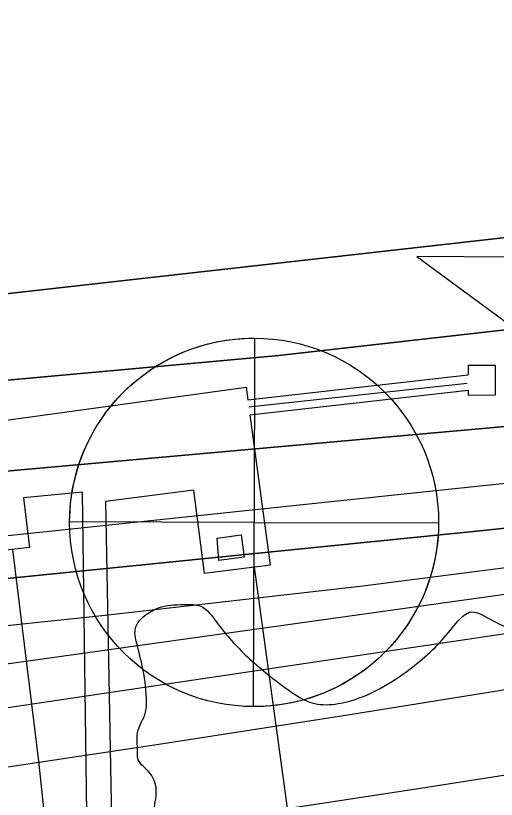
# Model space of a CAD drawing. Extents: x 3392644 to 3430565, y 576657 to 602123.
# Drawn here: x 3399145.1 to 3399340.4, y 583007.7 to 583326.7 of the extents above; entities that cross this region are included whole.
import ezdxf

# ---------------------------------------------------------------- set-up
doc = ezdxf.new("R2010")
doc.units = 0
for name, color, linetype in [('V-BLDG-OTLN', 7, 'Continuous'), ('V-CHAN-DOCK', 7, 'Continuous'), ('V-CHAN-NAID', 7, 'Continuous'), ('V-RIVR-EDGE', 7, 'Continuous'), ('V-RIVR-GAGE', 7, 'Continuous'), ('V-SURV-IDEN', 7, 'Continuous'), ('V-TOPO-DPTH', 7, 'Continuous'), ('V-TOPO-MINR', 7, 'Continuous'), ('V-TOPO-WATR', 7, 'Continuous'), ('V-UTIL-LINE', 7, 'Continuous')]:
    doc.layers.add(name, color=color, linetype=linetype)

msp = doc.modelspace()

# ---------------------------------------------------------------- linework, layer by layer
at = {"layer": 'V-BLDG-OTLN'}
msp.add_lwpolyline([(3399226.93, 583114.07), (3399236.75, 583115.37), (3399237.95, 583106.32), (3399227.62, 583104.95)], close=True, dxfattribs=at)
at = {"layer": 'V-CHAN-DOCK'}
for p, q in [((3399239.46, 583170.38), (3399328.98, 583180.55)), ((3399240.28, 583164.24), (3399328.98, 583174.22))]:
    msp.add_line(p, q, dxfattribs=at)
for points in [[(3399328.98, 583174.22), (3399328.98, 583172.29), (3399340.1, 583172.3), (3399340.09, 583184.3), (3399328.98, 583184.29), (3399328.98, 583180.55)], [(3399100.09, 583153.68), (3399099.77, 583156.38), (3399238.77, 583175.51), (3399239.46, 583170.38)], [(3399240.28, 583164.24), (3399248.49, 583103.01), (3399242.17, 583102.21), (3399221.78, 583099.63), (3399217.55, 583133.55), (3399181.52, 583128.9), (3399192.17, 582567.61), (3399176.57, 582569.72), (3399179.55, 582589.23), (3399172.19, 583132.72), (3399148.28, 583130.45), (3399150.63, 583110.2), (3399105.87, 583105.04), (3399100.78, 583147.82)]]:
    msp.add_lwpolyline(points, dxfattribs=at)
at = {"layer": 'V-CHAN-NAID'}
msp.add_lwpolyline([(3399384.57, 583228.18), (3399308.08, 583228.73), (3399369.65, 583183.33)], dxfattribs=at)
at = {"layer": 'V-RIVR-EDGE'}
msp.add_spline([(3396775.14, 583083.89), (3396813.13, 583077.25), (3396878.17, 583066.49), (3396944.3, 583054.63), (3397040.4, 583038.31), (3397098.86, 583026.47), (3397143.44, 583017.58), (3397248.67, 583000.14), (3397318.11, 582991.93), (3397366.71, 582985.6), (3397425.56, 582983.99), (3397482.58, 582983.48), (3397505.25, 582983.79), (3397523.16, 582984.11), (3397535.58, 582982.98), (3397547.29, 582984.42), (3397553.5, 582984.4), (3397557.52, 582982.93), (3397564.81, 582974.5), (3397565.15, 582965), (3397563.3, 582955.5), (3397562.9, 582944.17), (3397563.63, 582940.51), (3397567.64, 582939.04), (3397569.83, 582934.65), (3397572, 582924.77), (3397574.55, 582922.94), (3397581.49, 582921.46), (3397584.79, 582923.64), (3397587.72, 582927.29), (3397589.58, 582941.18), (3397592.53, 582951.41), (3397596.2, 582957.61), (3397599.87, 582960.89), (3397604.64, 582968.56), (3397610.49, 582971.83), (3397617.81, 582975.47), (3397652.55, 582980.5), (3397688.01, 582979.68), (3397709.94, 582978.53), (3397734.79, 582976.64), (3397757.82, 582975.85), (3397782.68, 582977.62), (3397809.01, 582980.85), (3397835.7, 582984.44), (3397884.71, 582992.36), (3397923.1, 582994.82), (3397953.43, 582993.65), (3397988.88, 582988.44), (3398023.98, 582990.18), (3398046.29, 582997.44), (3398058.01, 583005.82), (3398070.83, 583016.02), (3398086.2, 583024.03), (3398111.07, 583028.35), (3398172.52, 583041.72), (3398207.99, 583048.58), (3398231.38, 583047.79), (3398261.36, 583049.18), (3398286.96, 583052.41), (3398312.56, 583059.29), (3398337.81, 583067.64), (3398383.51, 583070.45), (3398451.14, 583073.57), (3398464.66, 583070.98), (3398479.26, 583062.17), (3398495.66, 583042.02), (3398503.3, 583028.11), (3398512.79, 583021.51), (3398522.66, 583021.48), (3398535.48, 583032.42), (3398552.68, 583038.96), (3398566.94, 583038.56), (3398581.91, 583033.4), (3398603.84, 583032.25), (3398616.27, 583032.22), (3398624.31, 583030.01), (3398639.66, 583030.33), (3398675.85, 583031.71), (3398691.94, 583032.03), (3398705.09, 583030.9), (3398713.5, 583031.98), (3398731.78, 583032.67), (3398752.25, 583032.98), (3398769.08, 583035.5), (3398785.16, 583035.09), (3398791, 583033.62), (3398807.07, 583027), (3398820.95, 583021.84), (3398831.53, 583014.51), (3398866.59, 582999.07), (3398896.89, 582982.54), (3398913.68, 582974.09), (3398926.48, 582974.79), (3398937.8, 582972.94), (3398949.86, 582968.89), (3398961.91, 582965.2), (3398977.27, 582966.63), (3398994.46, 582970.97), (3399010.92, 582975.68), (3399021.17, 582979.68), (3399028.86, 582985.87), (3399040.95, 582996.08), (3399048.27, 583000.08), (3399061.07, 583002.24), (3399090.69, 583006.19), (3399115.92, 583011.24), (3399122.14, 583011.23), (3399129.44, 583009.38), (3399136.01, 583003.15), (3399140.38, 582998.39), (3399145.13, 582998.38), (3399161.95, 582999.43), (3399171.46, 583000.14), (3399183.52, 582999.75), (3399192.29, 582999.72), (3399200.71, 583002.63), (3399201.81, 583006.65), (3399202.19, 583011.4), (3399199.65, 583018.35), (3399194.91, 583023.84), (3399194.56, 583028.6), (3399194.57, 583034.81), (3399197.88, 583043.21), (3399198.26, 583048.69), (3399196.47, 583062.22), (3399193.94, 583072.83), (3399193.58, 583076.12), (3399195.42, 583080.5), (3399198.35, 583083.05), (3399203.11, 583085.6), (3399213.35, 583087.04), (3399220.29, 583086.29), (3399226.85, 583079.69), (3399239.25, 583065.77), (3399254.93, 583052.94), (3399266.62, 583046.7), (3399276.12, 583046.67), (3399289.66, 583051.03), (3399302.47, 583058.67), (3399319.32, 583073.62), (3399325.92, 583081.28), (3399329.58, 583083.83), (3399336.89, 583081.61), (3399352.22, 583075), (3399367.93, 583071.3), (3399390.22, 583066.13), (3399402.65, 583065.73), (3399440.31, 583069.3), (3399461.52, 583073.63), (3399519.3, 583081.16), (3399573.06, 583094.92), (3399604.89, 583102.52), (3399633.41, 583107.57), (3399653.88, 583106.42), (3399671.07, 583108.57), (3399695.94, 583113.63), (3399715.33, 583122.35), (3399740.23, 583137.28), (3399751.59, 583151.14), (3399762.22, 583164.27), (3399774.68, 583175.94), (3399784.2, 583182.5), (3399792.63, 583189.06), (3399795.57, 583195.99), (3399799.59, 583197.45), (3399802.52, 583197.44), (3399809.45, 583193.77), (3399814.94, 583193.75), (3399821.88, 583194.1), (3399845.3, 583201.72), (3399905.65, 583216.56), (3399931.26, 583225.27), (3399967.47, 583235.05), (3399992.35, 583244.13), (3400000.42, 583253.24), (3400007.74, 583257.61), (3400018.35, 583260.51), (3400031.88, 583262.31), (3400047.97, 583265.19), (3400055.29, 583270.65), (3400066.64, 583276.11), (3400079.44, 583279), (3400083.83, 583280.45), (3400095.54, 583285.18), (3400101.39, 583285.53), (3400125.89, 583289.85), (3400153.69, 583298.56), (3400192.84, 583311.99), (3400239.67, 583327.59), (3400291.98, 583342.08), (3400327.1, 583352.23), (3400354.52, 583356.18), (3400375.01, 583360.89), (3400387.44, 583364.88), (3400390, 583364.14), (3400389.25, 583357.93), (3400389.25, 583356.1), (3400393.62, 583348.41), (3400397.25, 583337.8), (3400401.98, 583328.65), (3400413.64, 583316.56), (3400424.96, 583308.85), (3400439.21, 583307.36), (3400460.42, 583310.59), (3400467.01, 583315.33), (3400473.24, 583320.43), (3400475.46, 583330.66), (3400471.53, 583368.32), (3400471.56, 583380.39), (3400472.3, 583385.5), (3400478.16, 583390.24), (3400480.38, 583399.01), (3400481.48, 583402.66), (3400485.15, 583405.94), (3400498.32, 583410.66), (3400503.81, 583414.67), (3400508.21, 583419.41), (3400517, 583425.6), (3400522.86, 583431.8), (3400535.67, 583435.79), (3400564.57, 583444.13), (3400601.51, 583453.54), (3400634.06, 583462.23), (3400664.06, 583471.66), (3400688.58, 583481.84), (3400707.98, 583491.29), (3400725.92, 583502.58), (3400759.21, 583514.93), (3400794.34, 583529.1), (3400829.1, 583542.54), (3400868.99, 583559.25), (3400880.69, 583563.25), (3400906.68, 583575.61), (3400920.95, 583582.89), (3400934.49, 583585.78), (3400950.95, 583590.12), (3400981.32, 583603.21), (3401005.11, 583615.94), (3401022.67, 583620.65), (3401047.18, 583628.63), (3401067.67, 583634.8), (3401097.3, 583646.06), (3401115.59, 583651.49), (3401142.3, 583657.64), (3401149.62, 583661.64), (3401161.69, 583667.1), (3401193.53, 583681.64), (3401226.83, 583695.82), (3401250.24, 583702.34), (3401263.42, 583711.08), (3401269.29, 583717.28), (3401275.87, 583719.82), (3401291.97, 583724.17), (3401309.52, 583727.41), (3401322.7, 583735.79), (3401344.66, 583746.34), (3401352.71, 583749.97), (3401362.22, 583751.78), (3401379.42, 583760.51), (3401398.82, 583769.6), (3401425.17, 583782.33), (3401447.87, 583793.97), (3401460.31, 583801.61), (3401469.83, 583807.8), (3401481.17, 583811.8), (3401489.22, 583812.87), (3401505.33, 583824.9), (3401519.25, 583833.64), (3401536.81, 583842.73), (3401545.23, 583847.46), (3401556.22, 583853.65), (3401577.08, 583864.93), (3401601.24, 583877.3), (3401634.54, 583893.67), (3401648.83, 583904.6), (3401672.26, 583919.89), (3401702.65, 583940.65), (3401720.23, 583955.23), (3401724.63, 583960.7), (3401725.38, 583965.45), (3401725.76, 583971.67), (3401726.13, 583973.49), (3401728.69, 583974.22), (3401733.05, 583964.7), (3401734.88, 583964.7), (3401742.2, 583967.24), (3401756.11, 583975.61), (3401775.15, 583990.92), (3401800.41, 584006.21), (3401823.48, 584021.51), (3401859.37, 584047.37), (3401900.01, 584075.42), (3401938.1, 584104.2), (3401973.26, 584129.7), (3402017.57, 584163.23), (3402052, 584188.73), (3402068.49, 584206.23), (3402087.54, 584223.73), (3402105.12, 584237.21), (3402120.5, 584246.32), (3402139.91, 584263.45), (3402161.52, 584279.48), (3402205.11, 584317.02), (3402240.28, 584346.55), (3402249.43, 584352.74), (3402267, 584360.37), (3402279.09, 584369.84), (3402289.35, 584382.25), (3402295.58, 584388.45), (3402316.09, 584405.58), (3402366.26, 584439.08), (3402387.87, 584455.85), (3402402.52, 584467.87), (3402414.96, 584474.42), (3402428.14, 584479.87), (3402444.61, 584490.43), (3402463.66, 584506.1), (3402475.38, 584515.58), (3402490.4, 584526.87), (3402538.38, 584566.6), (3402565.85, 584589.93), (3402576.85, 584603.79), (3402584.19, 584615.47), (3402588.96, 584620.94), (3402605.08, 584634.06), (3402621.92, 584644.99), (3402632.54, 584652.64), (3402636.57, 584654.82), (3402639.12, 584654.08), (3402643.14, 584651.51), (3402646.06, 584651.87), (3402650.46, 584654.42), (3402655.21, 584657.33), (3402657.78, 584660.98), (3402658.15, 584663.54), (3402657.43, 584667.2), (3402657.8, 584669.75), (3402663.3, 584675.59), (3402665.15, 584682.17), (3402672.1, 584687.27), (3402682.35, 584693.45), (3402693.7, 584699.64), (3402701.76, 584708.03), (3402707.63, 584713.86), (3402719.35, 584722.61), (3402736.94, 584743.03), (3402754.54, 584764.19), (3402758.95, 584773.32), (3402762.27, 584784.64), (3402760.83, 584794.15), (3402761.57, 584796.34), (3402774.39, 584808.37), (3402790.16, 584827.71), (3402794.57, 584836.11), (3402801.88, 584838.65), (3402805.55, 584843.03), (3402807.76, 584848.87), (3402817.65, 584858.35), (3402830.1, 584866.36), (3402842.19, 584879.12), (3402850.26, 584889.7), (3402856.14, 584902.48), (3402862.74, 584909.05), (3402867.86, 584912.69), (3402878.85, 584918.88), (3402888.37, 584926.53), (3402904.49, 584941.48), (3402914.38, 584948.4), (3402928.29, 584956.41), (3402934.88, 584962.97), (3402937.82, 584966.62), (3402938.2, 584971.74), (3402937.49, 584981.24), (3402937.5, 584985.26), (3402953.25, 584998.38), (3402977.78, 585014.77), (3402996.08, 585025.33), (3403016.58, 585033.32), (3403039.62, 585040.21), (3403050.24, 585047.49), (3403059.76, 585052.22), (3403070.36, 585053.66), (3403078.04, 585055.1), (3403086.82, 585058.73), (3403115, 585071.46), (3403146.48, 585086.37), (3403132.2, 585079.82), (3403142.45, 585086.01), (3403170.26, 585097.64), (3403184.91, 585105.28), (3403217.1, 585117.27), (3403261, 585129.59), (3403315.49, 585137.86), (3403347.67, 585142.9), (3403378.02, 585148.3), (3403417.15, 585155.52), (3403455.19, 585164.93), (3403485.93, 585175.09), (3403512.28, 585188.55), (3403532.06, 585206.05), (3403547.09, 585222.46), (3403548.93, 585227.21), (3403552.23, 585230.49), (3403560.64, 585231.56), (3403567.21, 585229.72), (3403575.99, 585229.7), (3403592.09, 585238.43), (3403619.92, 585256.64), (3403671.55, 585292.34), (3403695.34, 585305.8), (3403703.02, 585307.98), (3403726.45, 585322.18), (3403748.06, 585336.38), (3403779.55, 585358.6), (3403809.21, 585377.53), (3403822.77, 585393.59), (3403849.18, 585429.71), (3403874.86, 585465.83), (3403895.4, 585495.03), (3403900.9, 585503.42), (3403902.73, 585503.78), (3403907.12, 585503.77), (3403912.25, 585507.42), (3403928.75, 585531.5), (3403948.93, 585557.77), (3403964.7, 585578.57), (3403972.02, 585584.76), (3403979.71, 585590.23), (3403995.48, 585610.29), (3404005.01, 585622.7), (3404016.37, 585633.64), (3404029.56, 585643.47), (3404037.99, 585651.5), (3404055.97, 585682.52), (3404090.08, 585725.57), (3404116.13, 585765.72), (3404146.2, 585804.39), (3404172.94, 585828.45), (3404201.19, 585866.4), (3404218.43, 585893.04), (3404241.93, 585935.75), (3404254.07, 585966.43), (3404273.19, 586011.35), (3404295.99, 586065.39), (3404324.69, 586140.26), (3404338.69, 586187.01), (3404345.72, 586217.7), (3404351.25, 586238.52), (3404360.45, 586263.72), (3404367.44, 586279.43), (3404369.3, 586292.95), (3404362.76, 586312.34), (3404363.17, 586329.88), (3404363.57, 586342.67), (3404369.08, 586353.63), (3404375.35, 586376.28), (3404377.98, 586402.59), (3404387.58, 586442.78), (3404404.86, 586483.67), (3404421.07, 586535.91), (3404432.49, 586570.61), (3404448.69, 586615.89), (3404459.02, 586653.89), (3404467.16, 586695.17), (3404471.26, 586726.6), (3404473.16, 586754.74), (3404478.79, 586815.41), (3404482.55, 586855.98), (3404480.77, 586876.82), (3404477.15, 586890.35), (3404476.43, 586897.3), (3404479.38, 586906.06), (3404487.09, 586917.74), (3404493.7, 586931.25), (3404496.67, 586951.72), (3404498.57, 586978.76), (3404518.44, 587033.91), (3404529.49, 587065.32), (3404542.74, 587101.11), (3404549.38, 587126.32), (3404556.41, 587159.57), (3404562.7, 587192.45), (3404572.3, 587229.71), (3404578.96, 587262.96), (3404583.78, 587291.46), (3404584.2, 587312.66), (3404584.33, 587365.67), (3404586.26, 587407.7), (3404589.73, 587479.7), (3404590.91, 587511.5), (3404590.2, 587522.47), (3404583.68, 587546.61), (3404570.63, 587590.51), (3404552.86, 587645.02), (3404544.13, 587665.51), (3404532.49, 587688.57), (3404524.85, 587703.21), (3404520.49, 587711.27), (3404519.77, 587718.21), (3404519.8, 587729.91), (3404518.73, 587740.88), (3404513.99, 587745.64), (3404512.17, 587750.04), (3404510.02, 587765.76)], degree=3, dxfattribs=at)
at = {"layer": 'V-RIVR-GAGE'}
for points in [[(3399242.18, 583195.45), (3399241.99, 583120.45), (3399166.99, 583120.63), (3399167.03, 583122.74), (3399167.15, 583125.31), (3399167.4, 583128.3), (3399167.78, 583131.26), (3399168.23, 583134.03), (3399168.84, 583137), (3399169.47, 583139.58), (3399170.14, 583141.96), (3399170.91, 583144.36), (3399171.88, 583147.09), (3399172.82, 583149.44), (3399173.83, 583151.74), (3399175.03, 583154.24), (3399176.47, 583156.94), (3399177.82, 583159.27), (3399179.23, 583161.5), (3399181.64, 583164.97), (3399183.34, 583167.19), (3399185.56, 583169.85), (3399187.71, 583172.21), (3399189.56, 583174.07), (3399192.33, 583176.65), (3399194.67, 583178.64), (3399197.14, 583180.56), (3399200.25, 583182.76), (3399202.63, 583184.29), (3399205.22, 583185.82), (3399208.2, 583187.41), (3399210.84, 583188.68), (3399213.44, 583189.8), (3399217.07, 583191.19), (3399220.32, 583192.25), (3399223.49, 583193.13), (3399226.75, 583193.88), (3399230.15, 583194.51), (3399234.2, 583195.04), (3399237.19, 583195.3), (3399239.74, 583195.41)], [(3399241.81, 583045.45), (3399241.99, 583120.45), (3399316.99, 583120.26), (3399316.94, 583117.61), (3399316.75, 583114.45), (3399316.5, 583111.86), (3399316.15, 583109.26), (3399315.61, 583106.13), (3399314.97, 583103.13), (3399314.1, 583099.81), (3399313.45, 583097.67), (3399312.48, 583094.82), (3399311.35, 583091.91), (3399310.25, 583089.36), (3399309.06, 583086.87), (3399307.77, 583084.43), (3399306.43, 583082.07), (3399304.78, 583079.43), (3399303.28, 583077.22), (3399301.16, 583074.36), (3399299.02, 583071.73), (3399296.38, 583068.81), (3399294.09, 583066.49), (3399291.6, 583064.2), (3399289.42, 583062.34), (3399287.77, 583061.04), (3399285.12, 583059.09), (3399283.2, 583057.78), (3399280.68, 583056.2), (3399278.02, 583054.67), (3399275.3, 583053.25), (3399273.17, 583052.24), (3399270.9, 583051.25), (3399268.29, 583050.21), (3399265.57, 583049.25), (3399262.3, 583048.25), (3399259.14, 583047.44), (3399256.71, 583046.91), (3399253.95, 583046.41), (3399251.56, 583046.06), (3399248.78, 583045.76), (3399246.58, 583045.59), (3399244.01, 583045.48)]]:
    msp.add_lwpolyline(points, close=True, dxfattribs=at)
msp.add_circle((3399241.99, 583120.45), 75, dxfattribs=at)
at = {"layer": 'V-TOPO-DPTH'}
for points in [[(3398403.59, 583107.56), (3398468.93, 583106.19), (3398534.28, 583105.54), (3398599.63, 583105.94), (3398664.97, 583107.05), (3398719.28, 583108.41), (3398757.45, 583109.73), (3398795.6, 583111.55), (3398833.71, 583114.1), (3398871.79, 583117.14), (3399557.34, 583178.56), (3399580.84, 583180.94), (3399604.29, 583183.68), (3399627.67, 583186.97), (3399651.01, 583190.62), (3399674.22, 583194.94), (3399697.31, 583199.78), (3399720.23, 583205.4), (3400521.32, 583516.17), (3400542.74, 583522.8), (3400564.12, 583529.54), (3401550.63, 583960.73), (3401704.8, 584063.29), (3401801.84, 584128.12)], [(3401801.84, 584128.12), (3401704.8, 584063.29), (3401550.63, 583960.73), (3400564.12, 583529.54), (3400542.74, 583522.8), (3400521.32, 583516.17), (3399720.23, 583205.4), (3399697.31, 583199.78), (3399674.22, 583194.94), (3399651.01, 583190.62), (3399627.67, 583186.97), (3399604.29, 583183.68), (3399580.84, 583180.94), (3399557.34, 583178.56), (3398871.79, 583117.14), (3398833.71, 583114.1), (3398795.6, 583111.55), (3398757.45, 583109.73), (3398719.28, 583108.41), (3398664.97, 583107.05), (3398599.63, 583105.94), (3398534.28, 583105.54), (3398468.93, 583106.19), (3398403.59, 583107.56)], [(3398266.82, 583159.62), (3398760.84, 583154.45), (3398777.12, 583154.47), (3398793.39, 583154.73), (3398809.66, 583155.37), (3398825.91, 583156.26), (3399031.37, 583169.84), (3399141.79, 583178.32), (3399252.06, 583188.38), (3399362.08, 583200.79), (3399471.95, 583214.77), (3399655.1, 583240.08), (3399673.21, 583242.87), (3399691.26, 583246.04), (3399709.19, 583249.76), (3399727.05, 583253.87), (3400559.69, 583550.32)], [(3400559.69, 583550.32), (3399727.05, 583253.87), (3399709.19, 583249.76), (3399691.26, 583246.04), (3399673.21, 583242.87), (3399655.1, 583240.08), (3399471.95, 583214.77), (3399362.08, 583200.79), (3399252.06, 583188.38), (3399141.79, 583178.32), (3399031.37, 583169.84), (3398825.91, 583156.26), (3398809.66, 583155.37), (3398793.39, 583154.73), (3398777.12, 583154.47), (3398760.84, 583154.45), (3398266.82, 583159.62)], [(3398898.09, 583186.75), (3398924.52, 583189.3), (3398950.93, 583192.09), (3399681.14, 583274.45)], [(3398898.09, 583186.75), (3398924.52, 583189.3), (3398950.93, 583192.09), (3399681.14, 583274.45)], [(3400234.5, 583254.37), (3399742.12, 583147.46), (3399719.98, 583143.26), (3399702.09, 583140.75), (3399692.72, 583139.92), (3399143.37, 583062.95), (3398944.09, 583041.3), (3398850.41, 583032.17), (3398828.27, 583029.67), (3398805.26, 583024.62), (3398773.76, 583023.84), (3398556.63, 583015.02), (3398128.36, 583012.67)], [(3400234.5, 583254.37), (3399742.12, 583147.46), (3399719.98, 583143.26), (3399702.09, 583140.75), (3399692.72, 583139.92), (3399143.37, 583062.95), (3398944.09, 583041.3), (3398850.41, 583032.17), (3398828.27, 583029.67), (3398805.26, 583024.62), (3398773.76, 583023.84), (3398556.63, 583015.02), (3398128.36, 583012.67)], [(3399397.53, 583123.86), (3399336.42, 583117.29), (3398823.02, 583065.47), (3398811.18, 583064.37), (3398799.34, 583063.4), (3398787.48, 583062.62), (3398775.62, 583061.97), (3398690.72, 583057.98), (3398636.39, 583056.01), (3398582.06, 583054.82), (3398527.71, 583054.79), (3398473.35, 583055.55), (3398412.69, 583057.05)], [(3398412.69, 583057.05), (3398473.35, 583055.55), (3398527.71, 583054.79), (3398582.06, 583054.82), (3398636.39, 583056.01), (3398690.72, 583057.98), (3398775.62, 583061.97), (3398787.48, 583062.62), (3398799.34, 583063.4), (3398811.18, 583064.37), (3398823.02, 583065.47), (3399336.42, 583117.29), (3399397.53, 583123.86)], [(3397900.98, 582944.42), (3398590.13, 582962.68), (3398626.53, 582963.88), (3398662.91, 582965.41), (3398699.27, 582967.4), (3398735.61, 582969.72), (3398795.84, 582973.95), (3398802.05, 582974.44), (3398808.25, 582975), (3398814.45, 582975.67), (3398820.63, 582976.41), (3398855.41, 582980.87), (3398878.98, 582983.94), (3398902.53, 582987.06), (3398926.08, 582990.27), (3398949.62, 582993.53), (3399053, 583008.07), (3399128.18, 583018.91), (3399203.3, 583030.1), (3399278.35, 583041.82), (3399353.34, 583053.9)]]:
    msp.add_lwpolyline(points, dxfattribs=at)
at = {"layer": 'V-TOPO-MINR'}
for points in [[(3398403.59, 583107.56), (3398468.93, 583106.19), (3398534.28, 583105.54), (3398599.63, 583105.94), (3398664.97, 583107.05), (3398719.28, 583108.41), (3398757.45, 583109.73), (3398795.6, 583111.55), (3398833.71, 583114.1), (3398871.79, 583117.14), (3399557.34, 583178.56), (3399580.84, 583180.94), (3399604.29, 583183.68), (3399627.67, 583186.97), (3399651.01, 583190.62), (3399674.22, 583194.94), (3399697.31, 583199.78), (3399720.23, 583205.4), (3400521.32, 583516.17), (3400542.74, 583522.8), (3400564.12, 583529.54), (3401550.63, 583960.73), (3401704.8, 584063.29), (3401801.84, 584128.12)], [(3398266.82, 583159.62), (3398760.84, 583154.45), (3398777.12, 583154.47), (3398793.39, 583154.73), (3398809.66, 583155.37), (3398825.91, 583156.26), (3399031.37, 583169.84), (3399141.79, 583178.32), (3399252.06, 583188.38), (3399362.08, 583200.79), (3399471.95, 583214.77), (3399655.1, 583240.08), (3399673.21, 583242.87), (3399691.26, 583246.04), (3399709.19, 583249.76), (3399727.05, 583253.87), (3400559.69, 583550.32)], [(3399681.14, 583274.45), (3398950.93, 583192.09), (3398924.52, 583189.3), (3398898.09, 583186.75)], [(3398350.19, 582909.33), (3398439.84, 582915.12), (3398766.77, 582939.95), (3398788.73, 582941.79), (3398810.68, 582943.86), (3398832.58, 582946.28), (3398854.47, 582948.93), (3398976.65, 582964.69), (3399059.56, 582975.72), (3399142.41, 582987.21), (3399225.16, 582999.36), (3399307.85, 583011.97), (3399706.3, 583074.39), (3399710.09, 583075.01), (3399713.87, 583075.66), (3399717.65, 583076.36), (3399721.42, 583077.1), (3399754.1, 583083.73), (3399774.17, 583087.99), (3399794.17, 583092.5), (3399814.09, 583097.38), (3399833.95, 583102.5), (3400385.83, 583244.04)], [(3398204.86, 582980.94), (3398746.86, 583000.12), (3398776.28, 583001.39), (3398805.69, 583002.97), (3398835.06, 583005.02), (3398864.42, 583007.38), (3398893.73, 583010.23), (3398922.99, 583013.43), (3398952.2, 583017.16), (3398981.37, 583021.23), (3399653.79, 583121.31), (3399680.25, 583125.49), (3399706.65, 583129.98), (3399732.97, 583134.93), (3399759.23, 583140.18), (3400037.73, 583198.5), (3400132.9, 583219.32), (3400227.81, 583241.26)], [(3397942.66, 583097.19), (3398528.95, 583079.28), (3398560.87, 583078.35), (3398592.78, 583077.49), (3398624.71, 583076.71), (3398656.63, 583076.01), (3398681.81, 583075.48), (3398701.14, 583075.3), (3398720.46, 583075.41), (3398739.78, 583075.95), (3398759.09, 583076.79), (3398789.84, 583078.47), (3398793.77, 583078.71), (3398797.7, 583078.99), (3398801.62, 583079.34), (3398805.54, 583079.72), (3399587.69, 583162.1)], [(3398412.69, 583057.05), (3398473.35, 583055.55), (3398527.71, 583054.79), (3398582.06, 583054.82), (3398636.39, 583056.01), (3398690.72, 583057.98), (3398775.62, 583061.97), (3398787.48, 583062.62), (3398799.34, 583063.4), (3398811.18, 583064.37), (3398823.02, 583065.47), (3399336.42, 583117.29), (3399397.53, 583123.86)], [(3398354.22, 583034.71), (3398443.64, 583034.17), (3398533.05, 583035.5), (3398622.45, 583038.08), (3398759.43, 583043.47), (3398780.33, 583044.47), (3398801.2, 583045.71), (3398822.06, 583047.3), (3398842.9, 583049.14), (3399076.7, 583071.72), (3399181.51, 583082.63), (3399286.19, 583094.56), (3399390.69, 583108.03)], [(3397900.98, 582944.42), (3398590.13, 582962.68), (3398626.53, 582963.88), (3398662.91, 582965.41), (3398699.27, 582967.4), (3398735.61, 582969.72), (3398795.84, 582973.95), (3398802.05, 582974.44), (3398808.25, 582975), (3398814.45, 582975.67), (3398820.63, 582976.41), (3398855.41, 582980.87), (3398878.98, 582983.94), (3398902.53, 582987.06), (3398926.08, 582990.27), (3398949.62, 582993.53), (3399053, 583008.07), (3399128.18, 583018.91), (3399203.3, 583030.1), (3399278.35, 583041.82), (3399353.34, 583053.9)]]:
    msp.add_lwpolyline(points, dxfattribs=at)
at = {"layer": 'V-TOPO-WATR'}
msp.add_lwpolyline([(3400234.5, 583254.37), (3399742.12, 583147.46), (3399719.98, 583143.26), (3399702.09, 583140.75), (3399692.72, 583139.92), (3399143.37, 583062.95), (3398944.09, 583041.3), (3398850.41, 583032.17), (3398828.27, 583029.67), (3398805.26, 583024.62), (3398773.76, 583023.84), (3398556.63, 583015.02), (3398128.36, 583012.67)], dxfattribs=at)
at = {"layer": 'V-UTIL-LINE'}
msp.add_line((3399239.85, 583167.41), (3399328.55, 583177.13), dxfattribs=at)
for points in [[(3398917.01, 582080.17), (3399013.36, 582108.8), (3399215.11, 582167.63), (3399214.23, 582280.18), (3399212.43, 582426.09), (3399211.54, 582513.08), (3399213.14, 582581.36), (3399211.62, 582679.26), (3399210.48, 582732.65), (3399208.99, 582868.9), (3399209.03, 582935.62), (3399163.82, 582935.02), (3399154.51, 583023.26), (3399143.85, 583109.42)], [(3399212.75, 582400.64), (3399332.16, 582400.59), (3399323.46, 582477.34), (3399304.82, 582628.35), (3399280.58, 582826.79), (3399302.42, 582829.9), (3399300.56, 582844.88), (3399277.47, 582843.64), (3399242.17, 583102.21)]]:
    msp.add_lwpolyline(points, dxfattribs=at)

# ---------------------------------------------------------------- texts
at = {"layer": 'V-SURV-IDEN'}
msp.add_text('106+17.0', height=100, rotation=67.6259, dxfattribs=at).set_placement((3399351.57, 582607.48))

doc.saveas('drawing.dxf')
